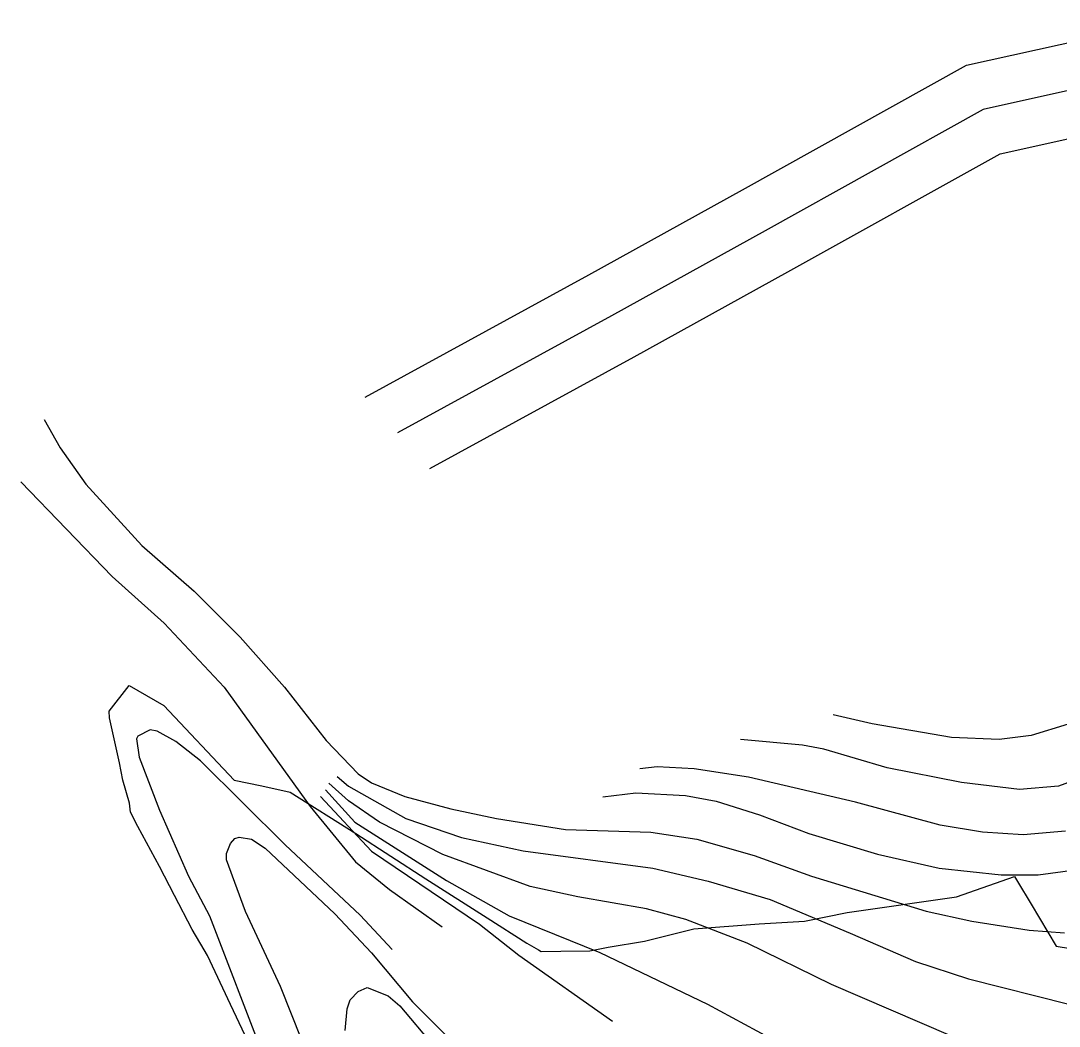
# Model space of a CAD drawing. Extents: x -1900516 to -575031, y -3809306 to -1157387.
# Drawn here: x -578467.6 to -578135.3, y -1158405.7 to -1158084 of the extents above; entities that cross this region are included whole.
import ezdxf

# ---------------------------------------------------------------- set-up
doc = ezdxf.new("R2010")
doc.units = 0
for name, color, linetype in [('01_SPRÁV_HRANICE', 7, 'Continuous'), ('01_VRSTEVNICE', 7, 'Continuous'), ('07_ELEKTRO', 7, 'Continuous'), ('07_OCH_P A POPISY TI', 7, 'Continuous')]:
    doc.layers.add(name, color=color, linetype=linetype)

msp = doc.modelspace()

# ---------------------------------------------------------------- linework, layer by layer
at = {"layer": '01_SPRÁV_HRANICE'}
for p, q in [((-578439.28, -1158304.89), (-578432.91, -1158296.66)), ((-578439.28, -1158304.89), (-578432.91, -1158296.66)), ((-578432.91, -1158296.66), (-578421.83, -1158303.11)), ((-578432.91, -1158296.66), (-578421.83, -1158303.11)), ((-578439.23, -1158306.99), (-578439.28, -1158304.89)), ((-578439.23, -1158306.99), (-578439.28, -1158304.89)), ((-578421.83, -1158303.11), (-578399.34, -1158326.96)), ((-578421.83, -1158303.11), (-578399.34, -1158326.96)), ((-578436.06, -1158321.48), (-578439.23, -1158306.99)), ((-578436.06, -1158321.48), (-578439.23, -1158306.99)), ((-578434.94, -1158327.03), (-578436.06, -1158321.48)), ((-578434.94, -1158327.03), (-578436.06, -1158321.48)), ((-578432.83, -1158334.4), (-578434.94, -1158327.03)), ((-578432.83, -1158334.4), (-578434.94, -1158327.03)), ((-578399.34, -1158326.96), (-578390.45, -1158328.85)), ((-578399.34, -1158326.96), (-578390.45, -1158328.85)), ((-578390.45, -1158328.85), (-578381.38, -1158330.78)), ((-578390.45, -1158328.85), (-578381.38, -1158330.78)), ((-578381.38, -1158330.78), (-578360.39, -1158344.1)), ((-578381.38, -1158330.78), (-578360.39, -1158344.1)), ((-578432.54, -1158337.18), (-578432.83, -1158334.4)), ((-578432.54, -1158337.18), (-578432.83, -1158334.4)), ((-578430.13, -1158341.84), (-578432.54, -1158337.18)), ((-578430.13, -1158341.84), (-578432.54, -1158337.18)), ((-578423.24, -1158354.62), (-578430.13, -1158341.84)), ((-578423.24, -1158354.62), (-578430.13, -1158341.84)), ((-578360.39, -1158344.1), (-578337.96, -1158358.6)), ((-578360.39, -1158344.1), (-578337.96, -1158358.6)), ((-578418.46, -1158363.92), (-578423.24, -1158354.62)), ((-578418.46, -1158363.92), (-578423.24, -1158354.62)), ((-578337.96, -1158358.6), (-578318.39, -1158371.01)), ((-578337.96, -1158358.6), (-578318.39, -1158371.01)), ((-578168.18, -1158364.31), (-578149.59, -1158357.87)), ((-578149.59, -1158357.87), (-578148.67, -1158359.41)), ((-578148.67, -1158359.41), (-578144.3, -1158366.71)), ((-578412.79, -1158374.83), (-578418.46, -1158363.92)), ((-578412.79, -1158374.83), (-578418.46, -1158363.92)), ((-578203.14, -1158369.33), (-578168.18, -1158364.31)), ((-578144.3, -1158366.71), (-578136.26, -1158380.11)), ((-578318.39, -1158371.01), (-578305.66, -1158379.2)), ((-578318.39, -1158371.01), (-578305.66, -1158379.2)), ((-578231.35, -1158372.95), (-578216.81, -1158372.1)), ((-578216.81, -1158372.1), (-578203.14, -1158369.33)), ((-578408.95, -1158381.29), (-578412.79, -1158374.83)), ((-578408.95, -1158381.29), (-578412.79, -1158374.83)), ((-578268.05, -1158378.54), (-578252.25, -1158374.52)), ((-578252.25, -1158374.52), (-578231.35, -1158372.95)), ((-578279.61, -1158380.43), (-578268.05, -1158378.54)), ((-578407.87, -1158383.1), (-578408.95, -1158381.29)), ((-578407.87, -1158383.1), (-578408.95, -1158381.29)), ((-578305.66, -1158379.2), (-578301.9, -1158381.31)), ((-578305.66, -1158379.2), (-578301.9, -1158381.31)), ((-578301.9, -1158381.31), (-578301.02, -1158381.8)), ((-578301.9, -1158381.31), (-578301.02, -1158381.8)), ((-578301.02, -1158381.8), (-578294.82, -1158381.71)), ((-578294.82, -1158381.71), (-578285.44, -1158381.58)), ((-578285.44, -1158381.58), (-578279.61, -1158380.43)), ((-578136.26, -1158380.11), (-578125.46, -1158381.92)), ((-578400.47, -1158398.74), (-578407.87, -1158383.1)), ((-578400.47, -1158398.74), (-578407.87, -1158383.1)), ((-578395.81, -1158408.74), (-578400.47, -1158398.74)), ((-578395.81, -1158408.74), (-578400.47, -1158398.74))]:
    msp.add_line(p, q, dxfattribs=at)
at = {"layer": '01_VRSTEVNICE'}
for p, q in [((-578460.07, -1158211.57), (-578454.99, -1158220.6)), ((-578454.99, -1158220.6), (-578446.8, -1158232.31)), ((-578446.8, -1158232.31), (-578428.88, -1158251.92)), ((-578428.88, -1158251.92), (-578412.17, -1158266.52)), ((-578412.17, -1158266.52), (-578397.42, -1158281.27)), ((-578397.42, -1158281.27), (-578383.17, -1158297.21)), ((-578383.17, -1158297.21), (-578369.91, -1158314.28)), ((-578369.91, -1158314.28), (-578359.61, -1158325.01)), ((-578359.61, -1158325.01), (-578355.38, -1158327.83)), ((-578355.38, -1158327.83), (-578344.65, -1158332.2)), ((-578344.65, -1158332.2), (-578329.98, -1158336.15)), ((-578329.98, -1158336.15), (-578315.31, -1158339.26)), ((-578315.31, -1158339.26), (-578293.3, -1158342.78)), ((-578293.3, -1158342.78), (-578265.92, -1158343.63)), ((-578265.92, -1158343.63), (-578251.25, -1158345.89)), ((-578251.25, -1158345.89), (-578232.91, -1158351.11)), ((-578232.91, -1158351.11), (-578214.57, -1158357.74)), ((-578214.57, -1158357.74), (-578177.88, -1158368.89)), ((-578177.88, -1158368.89), (-578163.21, -1158372.13)), ((-578163.21, -1158372.13), (-578144.86, -1158374.95)), ((-578144.86, -1158374.95), (-578133.58, -1158375.8))]:
    msp.add_line(p, q, dxfattribs=at)
for points in [[(-578069.65, -1158228.78), (-578068.11, -1158248.25), (-578081.37, -1158271.96), (-578089.27, -1158287.76), (-578099.01, -1158304.55), (-578108.89, -1158315.41), (-578119.89, -1158323.17), (-578135.55, -1158328.96), (-578147.97, -1158329.95), (-578166.59, -1158327.69), (-578190.3, -1158323.03), (-578210.61, -1158317.11), (-578217.39, -1158315.84), (-578237.28, -1158314)], [(-578467.61, -1158231.55), (-578438.34, -1158261.8), (-578421.69, -1158276.75), (-578402.5, -1158297.21), (-578374.99, -1158335.45), (-578360.45, -1158353.08), (-578349.59, -1158361.97), (-578332.8, -1158373.97)], [(-578100.14, -1158280.84), (-578105.78, -1158288.46), (-578117.07, -1158299.47), (-578122.29, -1158303.42), (-578132.45, -1158309.06), (-578144.3, -1158312.73), (-578154.46, -1158314), (-578169.7, -1158313.3), (-578195.09, -1158308.92), (-578207.65, -1158306.1)], [(-578348.74, -1158381.16), (-578359.04, -1158370.16), (-578383.03, -1158347.72), (-578410.12, -1158320.77), (-578418.02, -1158314.57), (-578423.95, -1158311.32), (-578426.2, -1158310.9), (-578430.15, -1158312.87), (-578430.58, -1158313.72), (-578429.73, -1158319.65), (-578423.24, -1158336.58), (-578413.93, -1158357.74), (-578407.16, -1158370.44), (-578389.8, -1158415.59), (-578373.44, -1158463), (-578366.1, -1158486.7), (-578360.6, -1158508.71), (-578358.48, -1158521.41), (-578358.76, -1158529.87), (-578360.45, -1158538.34), (-578363.42, -1158544.12), (-578368.07, -1158548.5), (-578371.88, -1158551.04), (-578382.89, -1158555.55)], [(-578366.32, -1158325.8), (-578362.71, -1158328.96), (-578344.37, -1158339.26), (-578326.59, -1158345.32), (-578306.84, -1158349.56), (-578265.36, -1158355.2), (-578247.58, -1158359.29), (-578227.83, -1158365.22), (-578202.15, -1158375.94), (-578181.27, -1158384.97), (-578164.34, -1158390.61), (-578132.17, -1158398.66)], [(-578133.3, -1158343.35), (-578146.84, -1158344.48), (-578159.82, -1158343.63), (-578173.37, -1158341.37), (-578200.46, -1158334.04), (-578234.74, -1158326), (-578252.1, -1158323.31), (-578263.95, -1158322.75), (-578269.45, -1158323.31)], [(-578169.91, -1158408.8), (-578208.18, -1158392.36), (-578235.16, -1158379.19), (-578254.78, -1158371.57), (-578267.33, -1158368.18), (-578289.34, -1158364.37), (-578304.58, -1158360.99), (-578332.52, -1158350.83), (-578352.84, -1158340.39), (-578362.71, -1158333.61), (-578369.06, -1158327.97)], [(-578371.74, -1158332.22), (-578355.36, -1158349.75), (-578320.81, -1158373.12), (-578308.25, -1158383), (-578278.2, -1158404.16)], [(-578370.12, -1158330.12), (-578360.74, -1158340.39), (-578331.39, -1158359.15), (-578311.35, -1158370.44), (-578282.29, -1158382.15), (-578247.86, -1158398.66), (-578220.21, -1158413.61)], [(-578281.3, -1158332.34), (-578270.72, -1158331.07), (-578254.92, -1158331.92), (-578245.04, -1158333.76), (-578231.21, -1158338.13), (-578215.41, -1158344.05), (-578193.4, -1158350.69), (-578173.65, -1158355.2), (-578153.9, -1158357.32), (-578142.04, -1158357.32), (-578122.29, -1158354.64)], [(-578353.68, -1158470.61), (-578384.44, -1158393.01), (-578395.73, -1158369.03), (-578401.8, -1158352.52), (-578401.79, -1158350.42), (-578400.53, -1158347.3), (-578399.11, -1158345.61), (-578397.7, -1158345.18), (-578393.75, -1158345.89), (-578389.38, -1158348.71), (-578367.09, -1158369.73), (-578355.38, -1158382.29), (-578342.25, -1158397.95), (-578331.39, -1158408.82)], [(-578363.84, -1158407.12), (-578363.14, -1158400.21), (-578362.15, -1158397.25), (-578359.61, -1158394.57), (-578356.79, -1158393.3), (-578350.01, -1158395.98), (-578346.34, -1158399.22), (-578335.48, -1158412.06)]]:
    msp.add_lwpolyline(points, dxfattribs=at)
at = {"layer": '07_ELEKTRO'}
msp.add_lwpolyline([(-578097.77, -1158098.6), (-578159.6, -1158112.34), (-578229.36, -1158151.15), (-578278.53, -1158178.36), (-578347.04, -1158215.79)], dxfattribs=at)
at = {"layer": '07_OCH_P A POPISY TI'}
for p, q in [((-578164.98, -1158098.17), (-578101.03, -1158083.96)), ((-578236.64, -1158138.03), (-578164.98, -1158098.17)), ((-578154.22, -1158126.51), (-578094.51, -1158113.24)), ((-578222.08, -1158164.27), (-578154.22, -1158126.51)), ((-578285.76, -1158165.22), (-578236.64, -1158138.03)), ((-578357.42, -1158204.37), (-578285.76, -1158165.22)), ((-578271.3, -1158191.5), (-578222.08, -1158164.27)), ((-578336.66, -1158227.21), (-578271.3, -1158191.5))]:
    msp.add_line(p, q, dxfattribs=at)

doc.saveas('drawing.dxf')
